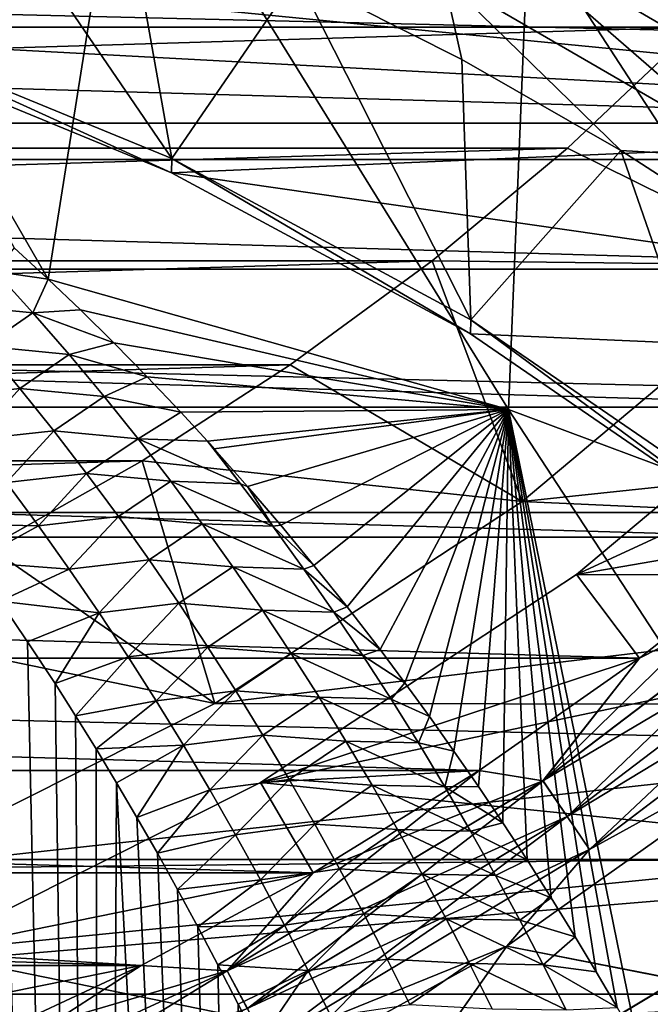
# Model space of a CAD drawing. Header units: metres. Extents: x -109 to 109, y -315 to 32.
# Tile 350 of 384: x 82.13 to 84.69, y -12.35 to -8.35. Entities that reach past the tile are written whole.
import ezdxf

# ---------------------------------------------------------------- set-up
doc = ezdxf.new("R2010")
doc.units = ezdxf.units.M
doc.layers.add('solid_K244242000C74_AAA', color=7, linetype='CONTINUOUS')

msp = doc.modelspace()

# ---------------------------------------------------------------- linework, layer by layer
at = {"layer": 'solid_K244242000C74_AAA'}
for points in [[(85.767021, -8.618458, 40.292416), (84.300598, -6.456817, 33.828465), (83.496941, -6.116721, 34.066601)], [(84.199318, -7.956413, 40.755981), (85.767021, -8.618458, 40.292416), (83.496941, -6.116721, 34.066601)], [(85.767021, -8.618458, 40.292416), (85.079712, -6.83329, 33.564854), (84.300598, -6.456817, 33.828465)], [(82.247795, -9.402889, 47.869274), (82.56189, -7.419437, 41.131977), (80.869568, -7.012391, 41.416996)], [(82.10952, -9.275423, 47.614956), (82.247795, -9.402889, 47.869274), (80.869568, -7.012391, 41.416996)], [(82.247795, -9.402889, 47.869274), (84.118538, -9.932871, 47.509117), (82.56189, -7.419437, 41.131977)], [(84.118538, -9.932871, 47.509117), (84.199318, -7.956413, 40.755981), (82.56189, -7.419437, 41.131977)], [(84.13504, -7.685761, 32.161205), (85.447525, -8.448603, 31.627058), (84.252983, -7.427554, 32.119694)], [(85.447525, -8.448603, 31.627058), (85.585739, -8.202179, 31.577293), (84.252983, -7.427554, 32.119694)], [(45.742775, -7.461317, -83.82), (107.257225, -7.461317, -83.82), (106.867256, -8.916736, -83.82)], [(45.742775, -7.461317, -83.82), (106.867256, -8.916736, -83.82), (46.132748, -8.916736, -83.82)], [(81.849586, -7.59372, 32.526833), (81.451057, -8.378923, 31.977028), (82.750015, -8.913321, 31.602839)], [(81.849586, -7.59372, 32.526833), (82.750015, -8.913321, 31.602839), (82.564491, -7.866118, 32.336098)], [(84.000458, -7.938834, 32.149189), (85.289803, -8.688229, 31.624458), (84.13504, -7.685761, 32.161205)], [(85.289803, -8.688229, 31.624458), (85.447525, -8.448603, 31.627058), (84.13504, -7.685761, 32.161205)], [(86.260757, -7.804742, 32.501152), (87.570732, -8.763003, 31.83017), (80.085106, -8.029004, 32.34412)], [(67.630135, -7.857977, -48.5), (68.12056, -8.378959, -48.5), (85.369865, -7.857977, -48.5)], [(68.12056, -8.378959, -48.5), (84.87944, -8.378959, -48.5), (85.369865, -7.857977, -48.5)], [(82.564491, -7.866118, 32.336098), (82.750015, -8.913321, 31.602839), (83.257927, -8.171704, 32.122124)], [(83.854401, -8.177027, 32.084103), (85.118637, -8.911828, 31.56959), (84.000458, -7.938834, 32.149189)], [(85.118637, -8.911828, 31.56959), (85.289803, -8.688229, 31.624458), (84.000458, -7.938834, 32.149189)], [(84.118538, -9.932871, 47.509117), (85.919197, -10.604693, 47.0387), (84.199318, -7.956413, 40.755981)], [(85.919197, -10.604693, 47.0387), (85.767021, -8.618458, 40.292416), (84.199318, -7.956413, 40.755981)], [(87.570732, -8.763003, 31.83017), (81.450836, -8.436193, 32.059002), (80.085106, -8.029004, 32.34412)], [(86.954872, -8.769349, -48), (66.045128, -8.769349, -48), (65.552834, -8.146531, -48)], [(87.447166, -8.146531, -48), (86.954872, -8.769349, -48), (65.552834, -8.146531, -48)], [(83.257927, -8.171704, 32.122124), (82.750015, -8.913321, 31.602839), (83.964874, -9.567869, 31.144518)], [(83.257927, -8.171704, 32.122124), (83.964874, -9.567869, 31.144518), (83.928917, -8.510012, 31.885239)], [(83.257927, -8.171704, 32.122124), (83.928917, -8.510012, 31.885239), (83.854401, -8.177027, 32.084103)], [(84.574753, -8.879777, 31.626326), (85.118637, -8.911828, 31.56959), (83.854401, -8.177027, 32.084103)], [(83.928917, -8.510012, 31.885239), (84.574753, -8.879777, 31.626326), (83.854401, -8.177027, 32.084103)], [(68.12056, -8.378959, -48.5), (68.642235, -8.870054, -48.5), (84.87944, -8.378959, -48.5)], [(68.642235, -8.870054, -48.5), (84.357765, -8.870054, -48.5), (84.87944, -8.378959, -48.5)], [(81.451057, -8.378923, 31.977028), (81.450836, -8.436193, 32.059002), (82.749863, -8.970601, 31.684807)], [(82.750015, -8.913321, 31.602839), (81.451057, -8.378923, 31.977028), (82.749863, -8.970601, 31.684807)], [(85.318184, -9.346768, -49.5), (84.87944, -8.378959, -48.5), (84.357765, -8.870054, -48.5)], [(87.570732, -8.763003, 31.83017), (82.749863, -8.970601, 31.684807), (81.450836, -8.436193, 32.059002)], [(83.928917, -8.510012, 31.885239), (83.964874, -9.567869, 31.144518), (84.574753, -8.879777, 31.626326)], [(87.570732, -8.763003, 31.83017), (88.74173, -9.8356, 31.079128), (82.749863, -8.970601, 31.684807)], [(86.42733, -9.362391, -48), (66.57267, -9.362391, -48), (66.045128, -8.769349, -48)], [(86.954872, -8.769349, -48), (86.42733, -9.362391, -48), (66.045128, -8.769349, -48)], [(68.642235, -8.870054, -48.5), (69.191849, -9.328094, -48.5), (84.357765, -8.870054, -48.5)], [(69.191849, -9.328094, -48.5), (83.808151, -9.328094, -48.5), (84.357765, -8.870054, -48.5)], [(85.318184, -9.346768, -49.5), (84.357765, -8.870054, -48.5), (83.808151, -9.328094, -48.5)], [(84.574753, -8.879777, 31.626326), (83.964874, -9.567869, 31.144518), (85.077843, -10.332859, 30.608866)], [(84.574753, -8.879777, 31.626326), (85.077843, -10.332859, 30.608866), (85.193382, -9.279732, 31.346273)], [(84.574753, -8.879777, 31.626326), (85.193382, -9.279732, 31.346273), (85.118637, -8.911828, 31.56959)], [(46.132748, -8.916736, -83.82), (106.867256, -8.916736, -83.82), (106.408623, -10.351391, -83.82)], [(46.132748, -8.916736, -83.82), (106.408623, -10.351391, -83.82), (46.591377, -10.351391, -83.82)], [(82.750015, -8.913321, 31.602839), (82.749863, -8.970601, 31.684807), (83.964478, -9.624993, 31.226597)], [(83.964874, -9.567869, 31.144518), (82.750015, -8.913321, 31.602839), (83.964478, -9.624993, 31.226597)], [(88.74173, -9.8356, 31.079128), (83.964478, -9.624993, 31.226597), (82.749863, -8.970601, 31.684807)], [(82.032845, -9.372475, 47.927532), (82.247795, -9.402889, 47.869274), (82.10952, -9.275423, 47.614956)], [(85.865791, -9.924127, -48), (67.134209, -9.924127, -48), (66.57267, -9.362391, -48)], [(86.42733, -9.362391, -48), (85.865791, -9.924127, -48), (66.57267, -9.362391, -48)], [(69.191849, -9.328094, -48.5), (69.768112, -9.75212, -48.5), (83.808151, -9.328094, -48.5)], [(69.768112, -9.75212, -48.5), (83.231888, -9.75212, -48.5), (83.808151, -9.328094, -48.5)], [(84.1735, -10.307273, -49.5), (83.808151, -9.328094, -48.5), (83.231888, -9.75212, -48.5)], [(85.318184, -9.346768, -49.5), (83.808151, -9.328094, -48.5), (84.1735, -10.307273, -49.5)], [(85.318153, -9.346768, -73.120003), (84.17334, -10.30738, -73.120003), (88.814056, -9.815798, -73.120003)], [(84.1735, -10.307273, -49.5), (84.17334, -10.30738, -73.120003), (85.318153, -9.346768, -73.120003)], [(85.318184, -9.346768, -49.5), (84.1735, -10.307273, -49.5), (85.318153, -9.346768, -73.120003)], [(82.186058, -9.540577, 48.276794), (82.032845, -9.372475, 47.927532), (81.841316, -9.505743, 48.279606)], [(82.186058, -9.540577, 48.276794), (82.247795, -9.402889, 47.869274), (82.032845, -9.372475, 47.927532)], [(82.186058, -9.540577, 48.276794), (82.37899, -9.527989, 48.118568), (82.247795, -9.402889, 47.869274)], [(82.37899, -9.527989, 48.118568), (84.118538, -9.932871, 47.509117), (82.247795, -9.402889, 47.869274)], [(82.186058, -9.540577, 48.276794), (81.841316, -9.505743, 48.279606), (81.989594, -9.675883, 48.626709)], [(82.333626, -9.709907, 48.627251), (82.186058, -9.540577, 48.276794), (81.989594, -9.675883, 48.626709)], [(82.186058, -9.540577, 48.276794), (82.51487, -9.662139, 48.385715), (82.37899, -9.527989, 48.118568)], [(82.333626, -9.709907, 48.627251), (82.51487, -9.662139, 48.385715), (82.186058, -9.540577, 48.276794)], [(82.37899, -9.527989, 48.118568), (82.51487, -9.662139, 48.385715), (84.118538, -9.932871, 47.509117)], [(83.964874, -9.567869, 31.144518), (83.964478, -9.624993, 31.226597), (85.078133, -10.390463, 30.690609)], [(85.077843, -10.332859, 30.608866), (83.964874, -9.567869, 31.144518), (85.078133, -10.390463, 30.690609)], [(88.74173, -9.8356, 31.079128), (85.078133, -10.390463, 30.690609), (83.964478, -9.624993, 31.226597)], [(85.572319, -9.616365, -30), (84.395149, -10.604134, -27.5), (84.394798, -10.604422, -30)], [(85.572319, -9.616365, -30), (84.394798, -10.604422, -30), (85.865791, -9.924127, -30)], [(85.572319, -9.616365, -30), (85.572266, -9.616424, -27.5), (84.395149, -10.604134, -27.5)], [(84.395149, -10.604134, -27.5), (85.572266, -9.616424, -27.5), (87.106606, -10.606602, -27.5)], [(82.132637, -9.84726, 48.975151), (81.989594, -9.675883, 48.626709), (81.807579, -9.882412, 48.998123)], [(82.333626, -9.709907, 48.627251), (81.989594, -9.675883, 48.626709), (82.132637, -9.84726, 48.975151)], [(82.333626, -9.709907, 48.627251), (82.650703, -9.800879, 48.661602), (82.51487, -9.662139, 48.385715)], [(82.51487, -9.662139, 48.385715), (82.650703, -9.800879, 48.661602), (84.118538, -9.932871, 47.509117)], [(82.47596, -9.880395, 48.978752), (82.333626, -9.709907, 48.627251), (82.132637, -9.84726, 48.975151)], [(82.47596, -9.880395, 48.978752), (82.650703, -9.800879, 48.661602), (82.333626, -9.709907, 48.627251)], [(69.768112, -9.75212, -48.5), (70.36985, -10.141165, -48.5), (83.231888, -9.75212, -48.5)], [(70.36985, -10.141165, -48.5), (82.63015, -10.141165, -48.5), (83.231888, -9.75212, -48.5)], [(84.1735, -10.307273, -49.5), (83.231888, -9.75212, -48.5), (82.63015, -10.141165, -48.5)], [(82.47596, -9.880395, 48.978752), (82.786575, -9.944193, 48.945919), (82.650703, -9.800879, 48.661602)], [(82.650703, -9.800879, 48.661602), (82.786575, -9.944193, 48.945919), (84.118538, -9.932871, 47.509117)], [(84.17334, -10.30738, -73.120003), (88.244308, -10.490843, -73.120003), (88.814056, -9.815798, -73.120003)], [(82.132637, -9.84726, 48.975151), (81.807579, -9.882412, 48.998123), (81.945778, -10.055614, 49.344067)], [(82.27076, -10.019814, 49.324795), (82.132637, -9.84726, 48.975151), (81.945778, -10.055614, 49.344067)], [(82.47596, -9.880395, 48.978752), (82.132637, -9.84726, 48.975151), (82.27076, -10.019814, 49.324795)], [(82.613358, -10.051995, 49.331196), (82.47596, -9.880395, 48.978752), (82.27076, -10.019814, 49.324795)], [(82.613358, -10.051995, 49.331196), (82.786575, -9.944193, 48.945919), (82.47596, -9.880395, 48.978752)], [(85.272934, -10.451867, -48), (67.727066, -10.451867, -48), (67.134209, -9.924127, -48)], [(85.865791, -9.924127, -48), (85.272934, -10.451867, -48), (67.134209, -9.924127, -48)], [(84.394798, -10.604422, -30), (85.272934, -10.451867, -30), (85.865791, -9.924127, -30)], [(82.613358, -10.051995, 49.331196), (82.895058, -10.062114, 49.179462), (82.786575, -9.944193, 48.945919)], [(82.786575, -9.944193, 48.945919), (82.895058, -10.062114, 49.179462), (84.118538, -9.932871, 47.509117)], [(82.895058, -10.062114, 49.179462), (82.922348, -10.092291, 49.239182), (84.118538, -9.932871, 47.509117)], [(82.922348, -10.092291, 49.239182), (83.057869, -10.245387, 49.541927), (84.118538, -9.932871, 47.509117)], [(83.057869, -10.245387, 49.541927), (83.193047, -10.403625, 49.854408), (84.118538, -9.932871, 47.509117)], [(83.193047, -10.403625, 49.854408), (83.328011, -10.566868, 50.1759), (84.118538, -9.932871, 47.509117)], [(83.328011, -10.566868, 50.1759), (83.462662, -10.73533, 50.506847), (84.118538, -9.932871, 47.509117)], [(83.462662, -10.73533, 50.506847), (83.59687, -10.90928, 50.847858), (84.118538, -9.932871, 47.509117)], [(83.59687, -10.90928, 50.847858), (83.697151, -11.04351, 51.110596), (84.118538, -9.932871, 47.509117)], [(83.697151, -11.04351, 51.110596), (83.797104, -11.18096, 51.379147), (84.118538, -9.932871, 47.509117)], [(83.797104, -11.18096, 51.379147), (83.896774, -11.321538, 51.653122), (84.118538, -9.932871, 47.509117)], [(83.896774, -11.321538, 51.653122), (83.996117, -11.465384, 51.932816), (84.118538, -9.932871, 47.509117)], [(83.996117, -11.465384, 51.932816), (84.09507, -11.612645, 52.218536), (84.118538, -9.932871, 47.509117)], [(84.09507, -11.612645, 52.218536), (84.193581, -11.763469, 52.510597), (84.118538, -9.932871, 47.509117)], [(86.159142, -13.059424, 53.583256), (85.919197, -10.604693, 47.0387), (84.118538, -9.932871, 47.509117)], [(84.64444, -12.511945, 53.950047), (86.159142, -13.059424, 53.583256), (84.118538, -9.932871, 47.509117)], [(84.559769, -12.363712, 53.666416), (84.64444, -12.511945, 53.950047), (84.118538, -9.932871, 47.509117)], [(84.47464, -12.218494, 53.387901), (84.559769, -12.363712, 53.666416), (84.118538, -9.932871, 47.509117)], [(84.389099, -12.076165, 53.114246), (84.47464, -12.218494, 53.387901), (84.118538, -9.932871, 47.509117)], [(84.291588, -11.918006, 52.809299), (84.389099, -12.076165, 53.114246), (84.118538, -9.932871, 47.509117)], [(84.193581, -11.763469, 52.510597), (84.291588, -11.918006, 52.809299), (84.118538, -9.932871, 47.509117)], [(82.27076, -10.019814, 49.324795), (81.945778, -10.055614, 49.344067), (82.079384, -10.229993, 49.691334)], [(82.404236, -10.193492, 49.675522), (82.27076, -10.019814, 49.324795), (82.079384, -10.229993, 49.691334)], [(82.613358, -10.051995, 49.331196), (82.27076, -10.019814, 49.324795), (82.404236, -10.193492, 49.675522)], [(82.746101, -10.224666, 49.684479), (82.613358, -10.051995, 49.331196), (82.404236, -10.193492, 49.675522)], [(83.030098, -10.234647, 49.53751), (82.895058, -10.062114, 49.179462), (82.613358, -10.051995, 49.331196)], [(83.030098, -10.234647, 49.53751), (82.613358, -10.051995, 49.331196), (82.746101, -10.224666, 49.684479)], [(83.030098, -10.234647, 49.53751), (82.922348, -10.092291, 49.239182), (82.895058, -10.062114, 49.179462)], [(83.030098, -10.234647, 49.53751), (83.057869, -10.245387, 49.541927), (82.922348, -10.092291, 49.239182)], [(70.36985, -10.141165, -48.5), (70.992996, -10.492633, -48.5), (82.63015, -10.141165, -48.5)], [(70.992996, -10.492633, -48.5), (82.007004, -10.492633, -48.5), (82.63015, -10.141165, -48.5)], [(82.925003, -11.128427, -49.5), (82.63015, -10.141165, -48.5), (82.007004, -10.492633, -48.5)], [(84.1735, -10.307273, -49.5), (82.63015, -10.141165, -48.5), (82.925003, -11.128427, -49.5)], [(82.404236, -10.193492, 49.675522), (82.079384, -10.229993, 49.691334), (82.208664, -10.405492, 50.039791)], [(82.533318, -10.368246, 50.02721), (82.404236, -10.193492, 49.675522), (82.208664, -10.405492, 50.039791)], [(82.746101, -10.224666, 49.684479), (82.404236, -10.193492, 49.675522), (82.533318, -10.368246, 50.02721)], [(82.208664, -10.405492, 50.039791), (82.079384, -10.229993, 49.691334), (81.829086, -10.397552, 49.856537)], [(82.874466, -10.398361, 50.038509), (82.746101, -10.224666, 49.684479), (82.533318, -10.368246, 50.02721)], [(83.160431, -10.407897, 49.895477), (82.746101, -10.224666, 49.684479), (82.874466, -10.398361, 50.038509)], [(83.160431, -10.407897, 49.895477), (83.030098, -10.234647, 49.53751), (82.746101, -10.224666, 49.684479)], [(83.160431, -10.407897, 49.895477), (83.057869, -10.245387, 49.541927), (83.030098, -10.234647, 49.53751)], [(83.160431, -10.407897, 49.895477), (83.193047, -10.403625, 49.854408), (83.057869, -10.245387, 49.541927)], [(84.1735, -10.307273, -49.5), (82.925003, -11.128427, -49.5), (84.17334, -10.30738, -73.120003)], [(84.17334, -10.30738, -73.120003), (82.925003, -11.128427, -73.120003), (88.244308, -10.490843, -73.120003)], [(82.925003, -11.128427, -49.5), (82.925003, -11.128427, -73.120003), (84.17334, -10.30738, -73.120003)], [(46.591377, -10.351391, -83.82), (106.408623, -10.351391, -83.82), (105.882225, -11.762788, -83.82)], [(46.591377, -10.351391, -83.82), (105.882225, -11.762788, -83.82), (47.117771, -11.762788, -83.82)], [(81.726303, -25.025198, 72.323257), (82.462288, -24.702486, 72.268303), (81.829086, -10.397552, 49.856537)], [(82.462288, -24.702486, 72.268303), (81.941139, -10.552085, 50.159004), (81.829086, -10.397552, 49.856537)], [(82.208664, -10.405492, 50.039791), (81.829086, -10.397552, 49.856537), (81.941139, -10.552085, 50.159004)], [(82.333847, -10.582052, 50.389305), (82.208664, -10.405492, 50.039791), (81.941139, -10.552085, 50.159004)], [(82.533318, -10.368246, 50.02721), (82.208664, -10.405492, 50.039791), (82.333847, -10.582052, 50.389305)], [(82.658279, -10.544024, 50.379757), (82.533318, -10.368246, 50.02721), (82.333847, -10.582052, 50.389305)], [(82.874466, -10.398361, 50.038509), (82.533318, -10.368246, 50.02721), (82.658279, -10.544024, 50.379757)], [(82.998711, -10.573042, 50.3932), (82.874466, -10.398361, 50.038509), (82.658279, -10.544024, 50.379757)], [(83.286499, -10.582122, 50.25396), (82.874466, -10.398361, 50.038509), (82.998711, -10.573042, 50.3932)], [(83.286499, -10.582122, 50.25396), (83.160431, -10.407897, 49.895477), (82.874466, -10.398361, 50.038509)], [(83.160431, -10.407897, 49.895477), (83.328011, -10.566868, 50.1759), (83.193047, -10.403625, 49.854408)], [(83.286499, -10.582122, 50.25396), (83.328011, -10.566868, 50.1759), (83.160431, -10.407897, 49.895477)], [(84.650291, -10.944372, -48), (68.349709, -10.944372, -48), (67.727066, -10.451867, -48)], [(85.272934, -10.451867, -48), (84.650291, -10.944372, -48), (67.727066, -10.451867, -48)], [(84.258667, -11.443175, -47.983723), (84.650291, -10.944372, -48), (85.272934, -10.451867, -48)], [(84.258667, -11.443175, -47.983723), (85.272934, -10.451867, -48), (85.450409, -10.537236, -47.983723)], [(84.394798, -10.604422, -30), (84.650291, -10.944372, -30), (85.272934, -10.451867, -30)], [(85.45018, -10.536965, -30.016214), (85.272934, -10.451867, -30), (84.650291, -10.944372, -30)], [(82.925003, -11.128427, -49.5), (82.007004, -10.492633, -48.5), (81.363731, -10.805857, -48.5)], [(82.925003, -11.128427, -73.120003), (87.63723, -11.13321, -73.120003), (88.244308, -10.490843, -73.120003)], [(82.462288, -24.702486, 72.268303), (82.053001, -10.71197, 50.471073), (81.941139, -10.552085, 50.159004)], [(82.333847, -10.582052, 50.389305), (81.941139, -10.552085, 50.159004), (82.053001, -10.71197, 50.471073)], [(82.658279, -10.544024, 50.379757), (82.333847, -10.582052, 50.389305), (82.455147, -10.759631, 50.739769)], [(82.779312, -10.720795, 50.73307), (82.658279, -10.544024, 50.379757), (82.455147, -10.759631, 50.739769)], [(82.998711, -10.573042, 50.3932), (82.658279, -10.544024, 50.379757), (82.779312, -10.720795, 50.73307)], [(83.286499, -10.582122, 50.25396), (83.462662, -10.73533, 50.506847), (83.328011, -10.566868, 50.1759)], [(84.258469, -11.442882, -30.016214), (85.45018, -10.536965, -30.016214), (84.650291, -10.944372, -30)], [(85.562851, -10.66961, -30.064522), (85.45018, -10.536965, -30.016214), (84.258469, -11.442882, -30.016214)], [(84.258667, -11.443175, -47.983723), (85.450409, -10.537236, -47.983723), (84.356323, -11.587211, -47.935352)], [(85.450409, -10.537236, -47.983723), (85.563065, -10.669868, -47.935352), (84.356323, -11.587211, -47.935352)], [(82.455147, -10.759631, 50.739769), (82.333847, -10.582052, 50.389305), (82.053001, -10.71197, 50.471073)], [(83.119026, -10.748684, 50.748486), (82.998711, -10.573042, 50.3932), (82.779312, -10.720795, 50.73307)], [(83.408524, -10.7573, 50.612907), (82.998711, -10.573042, 50.3932), (83.119026, -10.748684, 50.748486)], [(83.408524, -10.7573, 50.612907), (83.286499, -10.582122, 50.25396), (82.998711, -10.573042, 50.3932)], [(83.110268, -11.449247, -27.5), (84.395149, -10.604134, -27.5), (87.106606, -10.606602, -27.5)], [(84.394798, -10.604422, -30), (84.395149, -10.604134, -27.5), (83.110268, -11.449247, -27.5)], [(84.394798, -10.604422, -30), (83.110268, -11.449247, -27.5), (83.110329, -11.449221, -30)], [(83.110268, -11.449247, -27.5), (87.106606, -10.606602, -27.5), (85.852501, -11.727337, -27.5)], [(84.394798, -10.604422, -30), (83.110329, -11.449221, -30), (84.650291, -10.944372, -30)], [(83.408524, -10.7573, 50.612907), (83.462662, -10.73533, 50.506847), (83.286499, -10.582122, 50.25396)], [(84.356133, -11.58693, -30.064522), (85.562851, -10.66961, -30.064522), (84.258469, -11.442882, -30.016214)], [(85.668053, -10.793468, -30.143347), (85.562851, -10.66961, -30.064522), (84.356133, -11.58693, -30.064522)], [(84.356323, -11.587211, -47.935352), (85.563065, -10.669868, -47.935352), (84.447502, -11.721694, -47.856464)], [(85.563065, -10.669868, -47.935352), (85.668259, -10.793704, -47.856464), (84.447502, -11.721694, -47.856464)], [(82.462288, -24.702486, 72.268303), (82.164726, -10.876946, 50.792385), (82.053001, -10.71197, 50.471073)], [(82.455147, -10.759631, 50.739769), (82.053001, -10.71197, 50.471073), (82.164726, -10.876946, 50.792385)], [(82.779312, -10.720795, 50.73307), (82.455147, -10.759631, 50.739769), (82.572716, -10.938198, 51.091095)], [(82.896591, -10.898529, 51.087082), (82.779312, -10.720795, 50.73307), (82.572716, -10.938198, 51.091095)], [(83.119026, -10.748684, 50.748486), (82.779312, -10.720795, 50.73307), (82.896591, -10.898529, 51.087082)], [(82.455147, -10.759631, 50.739769), (82.164726, -10.876946, 50.792385), (82.276291, -11.047053, 51.122986)], [(82.572716, -10.938198, 51.091095), (82.455147, -10.759631, 50.739769), (82.276291, -11.047053, 51.122986)], [(83.235588, -10.925262, 51.104301), (83.119026, -10.748684, 50.748486), (82.896591, -10.898529, 51.087082)], [(83.526688, -10.933411, 50.972271), (83.119026, -10.748684, 50.748486), (83.235588, -10.925262, 51.104301)], [(83.526688, -10.933411, 50.972271), (83.408524, -10.7573, 50.612907), (83.119026, -10.748684, 50.748486)], [(83.408524, -10.7573, 50.612907), (83.59687, -10.90928, 50.847858), (83.462662, -10.73533, 50.506847)], [(83.526688, -10.933411, 50.972271), (83.59687, -10.90928, 50.847858), (83.408524, -10.7573, 50.612907)], [(82.925003, -11.128427, -49.5), (81.363731, -10.805857, -48.5), (81.589607, -11.799084, -49.5)], [(84.447334, -11.721437, -30.143347), (85.668053, -10.793468, -30.143347), (84.356133, -11.58693, -30.064522)], [(85.420387, -11.185811, -30.25), (85.668053, -10.793468, -30.143347), (84.447334, -11.721437, -30.143347)], [(84.447502, -11.721694, -47.856464), (85.668259, -10.793704, -47.856464), (85.420387, -11.185811, -47.75)], [(82.462288, -24.702486, 72.268303), (82.276291, -11.047053, 51.122986), (82.164726, -10.876946, 50.792385)], [(82.896591, -10.898529, 51.087082), (82.572716, -10.938198, 51.091095), (82.686745, -11.117718, 51.443207)], [(83.010292, -11.077198, 51.441719), (82.896591, -10.898529, 51.087082), (82.686745, -11.117718, 51.443207)], [(83.235588, -10.925262, 51.104301), (82.896591, -10.898529, 51.087082), (83.010292, -11.077198, 51.441719)], [(83.348587, -11.102752, 51.460594), (83.235588, -10.925262, 51.104301), (83.010292, -11.077198, 51.441719)], [(83.641182, -11.110432, 51.331997), (83.235588, -10.925262, 51.104301), (83.348587, -11.102752, 51.460594)], [(83.641182, -11.110432, 51.331997), (83.526688, -10.933411, 50.972271), (83.235588, -10.925262, 51.104301)], [(83.526688, -10.933411, 50.972271), (83.697151, -11.04351, 51.110596), (83.59687, -10.90928, 50.847858)], [(83.999771, -11.399978, -48), (69.000229, -11.399978, -48), (68.349709, -10.944372, -48)], [(84.650291, -10.944372, -48), (83.999771, -11.399978, -48), (68.349709, -10.944372, -48)], [(82.572716, -10.938198, 51.091095), (82.276291, -11.047053, 51.122986), (82.359779, -11.178288, 51.37743)], [(82.686745, -11.117718, 51.443207), (82.572716, -10.938198, 51.091095), (82.359779, -11.178288, 51.37743)], [(83.110329, -11.449221, -30), (83.999771, -11.399978, -30), (84.650291, -10.944372, -30)], [(83.641182, -11.110432, 51.331997), (83.697151, -11.04351, 51.110596), (83.526688, -10.933411, 50.972271)], [(84.258667, -11.443175, -47.983723), (83.999771, -11.399978, -48), (84.650291, -10.944372, -48)], [(84.258469, -11.442882, -30.016214), (84.650291, -10.944372, -30), (83.999771, -11.399978, -30)], [(82.462288, -24.702486, 72.268303), (82.359779, -11.178288, 51.37743), (82.276291, -11.047053, 51.122986)], [(83.641182, -11.110432, 51.331997), (83.797104, -11.18096, 51.379147), (83.697151, -11.04351, 51.110596)], [(83.010292, -11.077198, 51.441719), (82.686745, -11.117718, 51.443207), (82.797379, -11.29816, 51.796013)], [(83.120583, -11.256773, 51.796909), (83.010292, -11.077198, 51.441719), (82.797379, -11.29816, 51.796013)], [(83.348587, -11.102752, 51.460594), (83.010292, -11.077198, 51.441719), (83.120583, -11.256773, 51.796909)], [(82.686745, -11.117718, 51.443207), (82.359779, -11.178288, 51.37743), (82.443062, -11.312881, 51.637753)], [(82.797379, -11.29816, 51.796013), (82.686745, -11.117718, 51.443207), (82.443062, -11.312881, 51.637753)], [(83.458191, -11.281128, 51.817299), (83.348587, -11.102752, 51.460594), (83.120583, -11.256773, 51.796909)], [(83.752197, -11.288342, 51.692032), (83.348587, -11.102752, 51.460594), (83.458191, -11.281128, 51.817299)], [(83.752197, -11.288342, 51.692032), (83.641182, -11.110432, 51.331997), (83.348587, -11.102752, 51.460594)], [(83.752197, -11.288342, 51.692032), (83.797104, -11.18096, 51.379147), (83.641182, -11.110432, 51.331997)], [(81.589607, -11.799084, -49.5), (81.589783, -11.798996, -73.120003), (82.925003, -11.128427, -73.120003)], [(82.925003, -11.128427, -49.5), (81.589607, -11.799084, -49.5), (82.925003, -11.128427, -73.120003)], [(82.925003, -11.128427, -73.120003), (81.589783, -11.798996, -73.120003), (87.63723, -11.13321, -73.120003)], [(81.589783, -11.798996, -73.120003), (86.995514, -11.740111, -73.120003), (87.63723, -11.13321, -73.120003)], [(82.462288, -24.702486, 72.268303), (82.443062, -11.312881, 51.637753), (82.359779, -11.178288, 51.37743)], [(83.752197, -11.288342, 51.692032), (83.896774, -11.321538, 51.653122), (83.797104, -11.18096, 51.379147)], [(84.111885, -12.114244, -47.75), (85.420387, -11.185811, -47.75), (84.806961, -12.251853, -47.246708)], [(84.447502, -11.721694, -47.856464), (85.420387, -11.185811, -47.75), (84.111885, -12.114244, -47.75)], [(84.111885, -12.114244, -30.25), (85.420387, -11.185811, -30.25), (84.447334, -11.721437, -30.143347)], [(84.805931, -12.250334, -30.751143), (85.420387, -11.185811, -30.25), (84.111885, -12.114244, -30.25)], [(83.120583, -11.256773, 51.796909), (82.797379, -11.29816, 51.796013), (82.90477, -11.479496, 52.149441)], [(83.227615, -11.437231, 52.152592), (83.120583, -11.256773, 51.796909), (82.90477, -11.479496, 52.149441)], [(83.458191, -11.281128, 51.817299), (83.120583, -11.256773, 51.796909), (83.227615, -11.437231, 52.152592)], [(83.564537, -11.460375, 52.17437), (83.458191, -11.281128, 51.817299), (83.227615, -11.437231, 52.152592)], [(83.859871, -11.467125, 52.052341), (83.458191, -11.281128, 51.817299), (83.564537, -11.460375, 52.17437)], [(83.859871, -11.467125, 52.052341), (83.752197, -11.288342, 51.692032), (83.458191, -11.281128, 51.817299)], [(82.797379, -11.29816, 51.796013), (82.443062, -11.312881, 51.637753), (82.526131, -11.450831, 51.903946)], [(82.462288, -24.702486, 72.268303), (82.526131, -11.450831, 51.903946), (82.443062, -11.312881, 51.637753)], [(82.797379, -11.29816, 51.796013), (82.526131, -11.450831, 51.903946), (82.60907, -11.591851, 52.175621)], [(82.90477, -11.479496, 52.149441), (82.797379, -11.29816, 51.796013), (82.60907, -11.591851, 52.175621)], [(83.859871, -11.467125, 52.052341), (83.896774, -11.321538, 51.653122), (83.752197, -11.288342, 51.692032)], [(83.859871, -11.467125, 52.052341), (83.996117, -11.465384, 51.932816), (83.896774, -11.321538, 51.653122)], [(83.324333, -11.816706, -48), (69.675667, -11.816706, -48), (69.000229, -11.399978, -48)], [(83.999771, -11.399978, -48), (83.324333, -11.816706, -48), (69.000229, -11.399978, -48)], [(82.97596, -12.214954, -47.983723), (83.324333, -11.816706, -48), (83.999771, -11.399978, -48)], [(82.97596, -12.214954, -47.983723), (83.999771, -11.399978, -48), (84.258667, -11.443175, -47.983723)], [(83.110329, -11.449221, -30), (83.324333, -11.816706, -30), (83.999771, -11.399978, -30)], [(84.258469, -11.442882, -30.016214), (83.999771, -11.399978, -30), (83.324333, -11.816706, -30)], [(83.227615, -11.437231, 52.152592), (82.90477, -11.479496, 52.149441), (83.009041, -11.661707, 52.503433)], [(82.975792, -12.214641, -30.016214), (84.258469, -11.442882, -30.016214), (83.324333, -11.816706, -30)], [(84.356133, -11.58693, -30.064522), (84.258469, -11.442882, -30.016214), (82.975792, -12.214641, -30.016214)], [(82.97596, -12.214954, -47.983723), (84.258667, -11.443175, -47.983723), (83.057472, -12.368704, -47.935352)], [(83.331512, -11.618558, 52.508724), (83.227615, -11.437231, 52.152592), (83.009041, -11.661707, 52.503433)], [(84.258667, -11.443175, -47.983723), (84.356323, -11.587211, -47.935352), (83.057472, -12.368704, -47.935352)], [(83.564537, -11.460375, 52.17437), (83.227615, -11.437231, 52.152592), (83.331512, -11.618558, 52.508724)], [(83.110329, -11.449221, -30), (81.736443, -12.13923, -27.5), (81.736267, -12.139297, -30)], [(83.110329, -11.449221, -30), (81.736267, -12.139297, -30), (83.324333, -11.816706, -30)], [(83.110329, -11.449221, -30), (83.110268, -11.449247, -27.5), (81.736443, -12.13923, -27.5)], [(81.736443, -12.13923, -27.5), (83.110268, -11.449247, -27.5), (85.852501, -11.727337, -27.5)], [(82.462288, -24.702486, 72.268303), (83.19355, -24.333359, 72.204231), (82.526131, -11.450831, 51.903946)], [(83.19355, -24.333359, 72.204231), (82.60907, -11.591851, 52.175621), (82.526131, -11.450831, 51.903946)], [(82.90477, -11.479496, 52.149441), (82.60907, -11.591851, 52.175621), (82.691811, -11.736156, 52.453064)], [(83.009041, -11.661707, 52.503433), (82.90477, -11.479496, 52.149441), (82.691811, -11.736156, 52.453064)], [(83.667755, -11.640478, 52.531773), (83.564537, -11.460375, 52.17437), (83.331512, -11.618558, 52.508724)], [(83.964325, -11.646771, 52.412891), (83.564537, -11.460375, 52.17437), (83.667755, -11.640478, 52.531773)], [(83.964325, -11.646771, 52.412891), (83.859871, -11.467125, 52.052341), (83.564537, -11.460375, 52.17437)], [(83.859871, -11.467125, 52.052341), (84.09507, -11.612645, 52.218536), (83.996117, -11.465384, 51.932816)], [(83.964325, -11.646771, 52.412891), (84.09507, -11.612645, 52.218536), (83.859871, -11.467125, 52.052341)], [(83.19355, -24.333359, 72.204231), (82.691811, -11.736156, 52.453064), (82.60907, -11.591851, 52.175621)], [(83.057312, -12.368405, -30.064522), (84.356133, -11.58693, -30.064522), (82.975792, -12.214641, -30.016214)], [(84.447334, -11.721437, -30.143347), (84.356133, -11.58693, -30.064522), (83.057312, -12.368405, -30.064522)], [(83.057472, -12.368704, -47.935352), (84.356323, -11.587211, -47.935352), (83.133575, -12.512258, -47.856464)], [(84.356323, -11.587211, -47.935352), (84.447502, -11.721694, -47.856464), (83.133575, -12.512258, -47.856464)], [(83.331512, -11.618558, 52.508724), (83.009041, -11.661707, 52.503433), (83.110298, -11.844774, 52.857941)], [(83.432381, -11.800736, 52.86525), (83.331512, -11.618558, 52.508724), (83.110298, -11.844774, 52.857941)], [(83.667755, -11.640478, 52.531773), (83.331512, -11.618558, 52.508724), (83.432381, -11.800736, 52.86525)], [(83.767952, -11.821425, 52.889462), (83.667755, -11.640478, 52.531773), (83.432381, -11.800736, 52.86525)], [(84.065704, -11.827268, 52.773643), (83.667755, -11.640478, 52.531773), (83.767952, -11.821425, 52.889462)], [(84.065704, -11.827268, 52.773643), (83.964325, -11.646771, 52.412891), (83.667755, -11.640478, 52.531773)], [(83.964325, -11.646771, 52.412891), (84.193581, -11.763469, 52.510597), (84.09507, -11.612645, 52.218536)], [(84.065704, -11.827268, 52.773643), (84.193581, -11.763469, 52.510597), (83.964325, -11.646771, 52.412891)], [(83.009041, -11.661707, 52.503433), (82.691811, -11.736156, 52.453064), (82.774277, -11.883986, 52.736595)], [(83.110298, -11.844774, 52.857941), (83.009041, -11.661707, 52.503433), (82.774277, -11.883986, 52.736595)], [(81.736443, -12.13923, -27.5), (85.852501, -11.727337, -27.5), (84.480644, -12.700734, -27.5)], [(83.13343, -12.511984, -30.143347), (84.447334, -11.721437, -30.143347), (83.057312, -12.368405, -30.064522)], [(84.111885, -12.114244, -30.25), (84.447334, -11.721437, -30.143347), (83.13343, -12.511984, -30.143347)], [(83.133575, -12.512258, -47.856464), (84.447502, -11.721694, -47.856464), (84.111885, -12.114244, -47.75)], [(84.991219, -12.365242, -11.722166), (84.480644, -12.700734, -27.5), (85.852501, -11.727337, -27.5)], [(47.117771, -11.762788, -83.82), (105.882225, -11.762788, -83.82), (105.289085, -13.147866, -83.82)], [(47.117771, -11.762788, -83.82), (105.289085, -13.147866, -83.82), (47.710915, -13.147866, -83.82)], [(80.185463, -12.310127, -73.120003), (86.320465, -12.310368, -73.120003), (86.995514, -11.740111, -73.120003)], [(81.589783, -11.798996, -73.120003), (80.185463, -12.310127, -73.120003), (86.995514, -11.740111, -73.120003)], [(83.19355, -24.333359, 72.204231), (82.774277, -11.883986, 52.736595), (82.691811, -11.736156, 52.453064)], [(84.065704, -11.827268, 52.773643), (84.291588, -11.918006, 52.809299), (84.193581, -11.763469, 52.510597)], [(83.432381, -11.800736, 52.86525), (83.110298, -11.844774, 52.857941), (83.208649, -12.028682, 53.212906)], [(83.530334, -11.98375, 53.222134), (83.432381, -11.800736, 52.86525), (83.208649, -12.028682, 53.212906)], [(83.767952, -11.821425, 52.889462), (83.432381, -11.800736, 52.86525), (83.530334, -11.98375, 53.222134)], [(82.625389, -12.193693, -48), (70.374611, -12.193693, -48), (69.675667, -11.816706, -48)], [(83.324333, -11.816706, -48), (82.625389, -12.193693, -48), (69.675667, -11.816706, -48)], [(81.736267, -12.139297, -30), (82.625389, -12.193693, -30), (83.324333, -11.816706, -30)], [(82.97596, -12.214954, -47.983723), (82.625389, -12.193693, -48), (83.324333, -11.816706, -48)], [(82.975792, -12.214641, -30.016214), (83.324333, -11.816706, -30), (82.625389, -12.193693, -30)], [(83.110298, -11.844774, 52.857941), (82.774277, -11.883986, 52.736595), (82.8564, -12.03558, 53.026524)], [(83.208649, -12.028682, 53.212906), (83.110298, -11.844774, 52.857941), (82.8564, -12.03558, 53.026524)], [(83.86525, -12.003201, 53.247402), (83.767952, -11.821425, 52.889462), (83.530334, -11.98375, 53.222134)], [(84.164116, -12.008603, 53.134567), (83.767952, -11.821425, 52.889462), (83.86525, -12.003201, 53.247402)], [(84.164116, -12.008603, 53.134567), (84.065704, -11.827268, 52.773643), (83.767952, -11.821425, 52.889462)], [(84.164116, -12.008603, 53.134567), (84.291588, -11.918006, 52.809299), (84.065704, -11.827268, 52.773643)], [(83.19355, -24.333359, 72.204231), (82.8564, -12.03558, 53.026524), (82.774277, -11.883986, 52.736595)], [(84.164116, -12.008603, 53.134567), (84.389099, -12.076165, 53.114246), (84.291588, -11.918006, 52.809299)], [(85.764557, -11.95338, -8.363598), (85.65583, -12.497604, -5.756857), (84.644783, -13.170914, -6.476429)], [(84.765251, -12.662871, -9.082173), (85.764557, -11.95338, -8.363598), (84.644783, -13.170914, -6.476429)], [(83.530334, -11.98375, 53.222134), (83.208649, -12.028682, 53.212906), (83.304222, -12.21341, 53.568275)], [(83.625496, -12.167584, 53.579319), (83.530334, -11.98375, 53.222134), (83.304222, -12.21341, 53.568275)], [(83.86525, -12.003201, 53.247402), (83.530334, -11.98375, 53.222134), (83.625496, -12.167584, 53.579319)], [(83.959763, -12.185793, 53.605553), (83.86525, -12.003201, 53.247402), (83.625496, -12.167584, 53.579319)], [(84.259682, -12.190763, 53.495632), (83.86525, -12.003201, 53.247402), (83.959763, -12.185793, 53.605553)], [(84.259682, -12.190763, 53.495632), (84.164116, -12.008603, 53.134567), (83.86525, -12.003201, 53.247402)], [(83.208649, -12.028682, 53.212906), (82.8564, -12.03558, 53.026524), (82.938171, -12.190987, 53.322914)], [(83.19355, -24.333359, 72.204231), (82.938171, -12.190987, 53.322914), (82.8564, -12.03558, 53.026524)], [(83.304222, -12.21341, 53.568275), (83.208649, -12.028682, 53.212906), (82.938171, -12.190987, 53.322914)], [(84.259682, -12.190763, 53.495632), (84.389099, -12.076165, 53.114246), (84.164116, -12.008603, 53.134567)], [(84.259682, -12.190763, 53.495632), (84.47464, -12.218494, 53.387901), (84.389099, -12.076165, 53.114246)], [(82.707657, -12.890332, -47.75), (84.111885, -12.114244, -47.75), (83.433609, -13.078173, -47.246708)], [(83.133575, -12.512258, -47.856464), (84.111885, -12.114244, -47.75), (82.707657, -12.890332, -47.75)], [(82.707657, -12.890332, -30.25), (84.111885, -12.114244, -30.25), (83.13343, -12.511984, -30.143347)], [(83.432747, -13.07655, -30.751143), (84.111885, -12.114244, -30.25), (82.707657, -12.890332, -30.25)], [(84.805931, -12.250334, -30.751143), (84.111885, -12.114244, -30.25), (83.432747, -13.07655, -30.751143)], [(84.111885, -12.114244, -47.75), (84.806961, -12.251853, -47.246708), (83.433609, -13.078173, -47.246708)], [(80.291229, -12.665177, -27.5), (81.736443, -12.13923, -27.5), (84.480644, -12.700734, -27.5)], [(81.736267, -12.139297, -30), (80.291504, -12.665147, -30), (82.625389, -12.193693, -30)], [(83.625496, -12.167584, 53.579319), (83.304222, -12.21341, 53.568275), (83.397095, -12.398945, 53.924007)], [(83.717957, -12.352227, 53.936779), (83.625496, -12.167584, 53.579319), (83.397095, -12.398945, 53.924007)], [(83.959763, -12.185793, 53.605553), (83.625496, -12.167584, 53.579319), (83.717957, -12.352227, 53.936779)], [(82.625389, -12.193693, -48), (81.905838, -12.529281, -48), (70.374611, -12.193693, -48)], [(80.291504, -12.665147, -30), (81.905838, -12.529281, -30), (82.625389, -12.193693, -30)], [(81.617325, -12.843524, -47.983723), (81.905838, -12.529281, -48), (82.625389, -12.193693, -48)], [(81.617325, -12.843524, -47.983723), (82.625389, -12.193693, -48), (82.97596, -12.214954, -47.983723)], [(82.975792, -12.214641, -30.016214), (82.625389, -12.193693, -30), (81.905838, -12.529281, -30)], [(83.19355, -24.333359, 72.204231), (83.019707, -12.349838, 53.625278), (82.938171, -12.190987, 53.322914)], [(83.304222, -12.21341, 53.568275), (82.938171, -12.190987, 53.322914), (83.019707, -12.349838, 53.625278)], [(84.05159, -12.369191, 53.963886), (83.959763, -12.185793, 53.605553), (83.717957, -12.352227, 53.936779)], [(84.352501, -12.373743, 53.856804), (83.959763, -12.185793, 53.605553), (84.05159, -12.369191, 53.963886)], [(84.352501, -12.373743, 53.856804), (84.259682, -12.190763, 53.495632), (83.959763, -12.185793, 53.605553)], [(84.259682, -12.190763, 53.495632), (84.559769, -12.363712, 53.666416), (84.47464, -12.218494, 53.387901)], [(84.352501, -12.373743, 53.856804), (84.559769, -12.363712, 53.666416), (84.259682, -12.190763, 53.495632)], [(81.617195, -12.843194, -30.016214), (82.975792, -12.214641, -30.016214), (81.905838, -12.529281, -30)], [(83.057312, -12.368405, -30.064522), (82.975792, -12.214641, -30.016214), (81.617195, -12.843194, -30.016214)], [(81.617325, -12.843524, -47.983723), (82.97596, -12.214954, -47.983723), (81.68174, -13.005185, -47.935352)], [(82.97596, -12.214954, -47.983723), (83.057472, -12.368704, -47.935352), (81.68174, -13.005185, -47.935352)], [(83.304222, -12.21341, 53.568275), (83.019707, -12.349838, 53.625278), (83.100922, -12.512368, 53.933914)], [(83.397095, -12.398945, 53.924007), (83.304222, -12.21341, 53.568275), (83.100922, -12.512368, 53.933914)], [(84.767815, -12.779519, -31.31955), (84.805931, -12.250334, -30.751143), (83.432747, -13.07655, -30.751143)], [(83.433609, -13.078173, -47.246708), (84.806961, -12.251853, -47.246708), (84.767654, -12.781425, -46.678066)], [(77.247017, -12.828264, -73.120003), (85.614479, -12.841818, -73.120003), (86.320465, -12.310368, -73.120003)], [(78.731239, -12.654784, -73.120003), (77.247017, -12.828264, -73.120003), (86.320465, -12.310368, -73.120003)], [(80.185463, -12.310127, -73.120003), (78.731239, -12.654784, -73.120003), (86.320465, -12.310368, -73.120003)], [(83.19355, -24.333359, 72.204231), (83.100922, -12.512368, 53.933914), (83.019707, -12.349838, 53.625278)]]:
    msp.add_3dface(points, dxfattribs=at)

doc.saveas('drawing.dxf')
